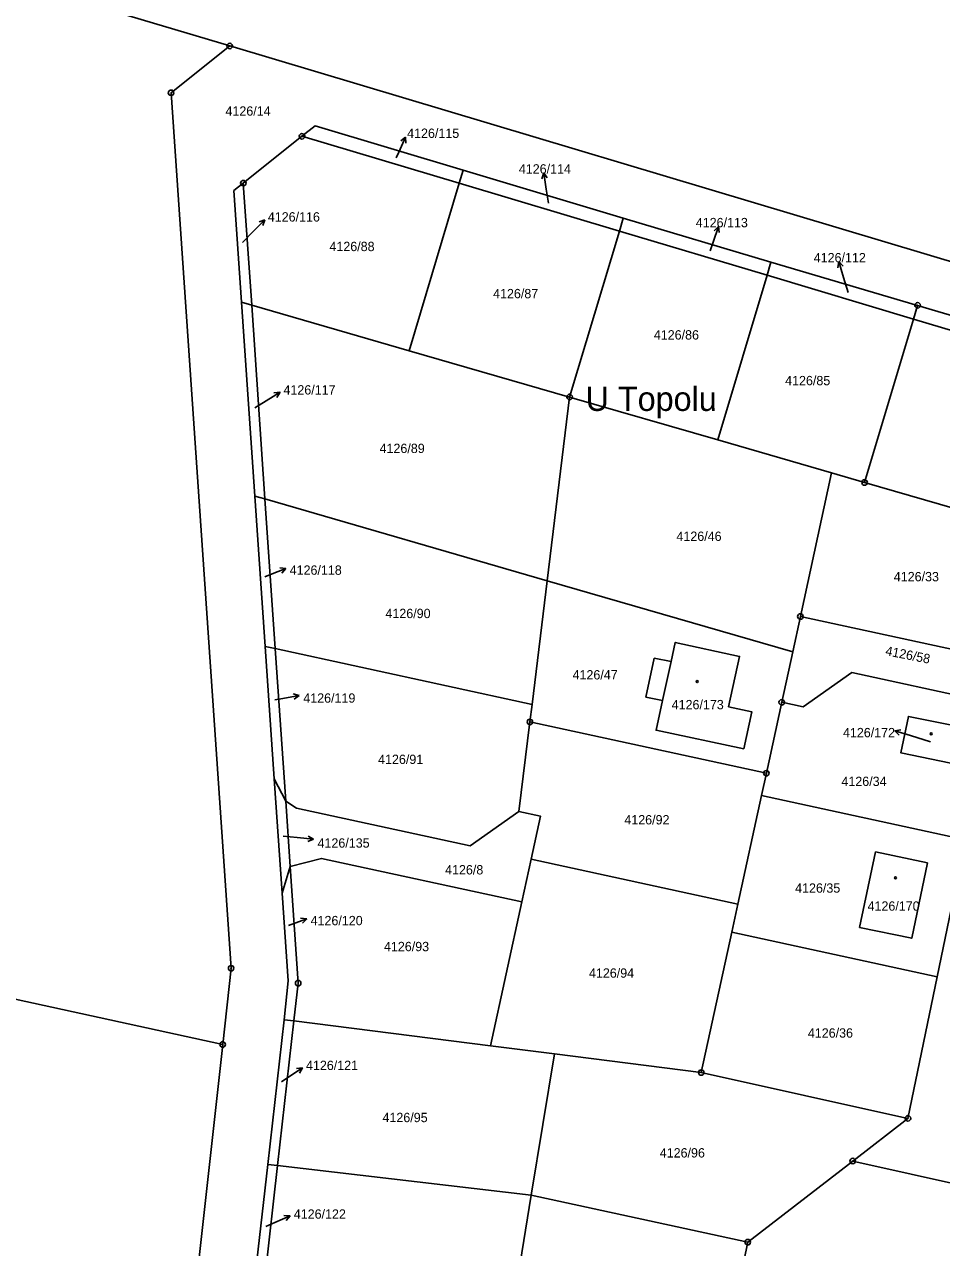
# Model space of a CAD drawing. Extents: x -733394 to -722299, y -1082822 to -1075049.
# Drawn here: x -729467.8 to -729300.8, y -1081269.6 to -1081046.8 of the extents above; entities that cross this region are included whole.
import ezdxf

# ---------------------------------------------------------------- set-up
doc = ezdxf.new("R2010")
doc.units = 0
for name, color, linetype in [('Hranice parcel', 7, 'Continuous'), ('Parcelní čísla', 7, 'Continuous'), ('Pop  PČ popisy', 7, 'Continuous'), ('Vnitřní kresba', 7, 'Continuous'), ('Značky bodu BP', 7, 'Continuous'), ('Značky budov', 7, 'Continuous')]:
    doc.layers.add(name, color=color, linetype=linetype)

msp = doc.modelspace()

# ---------------------------------------------------------------- linework, layer by layer
at = {"layer": 'Hranice parcel'}
for p, q in [((-729480.25, -1081035.81), (-729430.43, -1081050.71)), ((-729430.43, -1081050.71), (-729282.24, -1081095.03)), ((-729427.95, -1081075.7), (-729417.27, -1081067.17)), ((-729388.64, -1081075.73), (-729417.27, -1081067.17)), ((-729387.93, -1081073.34), (-729388.64, -1081075.73)), ((-729387.93, -1081073.34), (-729358.76, -1081082.06)), ((-729427.95, -1081075.7), (-729426.43, -1081097.94)), ((-729388.64, -1081075.73), (-729397.75, -1081106.23)), ((-729359.48, -1081084.46), (-729388.64, -1081075.73)), ((-729358.76, -1081082.06), (-729359.48, -1081084.46)), ((-729358.76, -1081082.06), (-729331.88, -1081090.1)), ((-729359.48, -1081084.46), (-729368.53, -1081114.68)), ((-729332.59, -1081092.5), (-729359.48, -1081084.46)), ((-729331.88, -1081090.1), (-729332.59, -1081092.5)), ((-729331.88, -1081090.1), (-729305.16, -1081097.97)), ((-729332.59, -1081092.5), (-729341.57, -1081122.49)), ((-729305.91, -1081100.48), (-729332.59, -1081092.5)), ((-729425.85, -1081132.72), (-729428.27, -1081097.41)), ((-729428.27, -1081097.41), (-729426.43, -1081097.94)), ((-729426.43, -1081097.94), (-729424.01, -1081133.25)), ((-729426.43, -1081097.94), (-729397.75, -1081106.23)), ((-729305.16, -1081097.97), (-729305.91, -1081100.48)), ((-729305.16, -1081097.97), (-729286.21, -1081103.64)), ((-729305.91, -1081100.48), (-729314.82, -1081130.25)), ((-729283.78, -1081107.1), (-729305.91, -1081100.48)), ((-729397.75, -1081106.23), (-729368.53, -1081114.68)), ((-729368.53, -1081114.68), (-729372.63, -1081148.14)), ((-729341.57, -1081122.49), (-729368.53, -1081114.68)), ((-729320.82, -1081128.5), (-729341.57, -1081122.49)), ((-729320.82, -1081128.5), (-729326.51, -1081154.66)), ((-729314.82, -1081130.25), (-729320.82, -1081128.5)), ((-729314.82, -1081130.25), (-729284.76, -1081138.99)), ((-729423.97, -1081160.13), (-729425.85, -1081132.72)), ((-729425.85, -1081132.72), (-729424.01, -1081133.25)), ((-729424.01, -1081133.25), (-729372.63, -1081148.14)), ((-729424.01, -1081133.25), (-729422.14, -1081160.52)), ((-729372.63, -1081148.14), (-729375.38, -1081170.68)), ((-729372.63, -1081148.14), (-729327.87, -1081161.11)), ((-729327.87, -1081161.11), (-729326.51, -1081154.66)), ((-729422.32, -1081184.23), (-729423.97, -1081160.13)), ((-729423.97, -1081160.13), (-729422.14, -1081160.52)), ((-729422.14, -1081160.52), (-729375.38, -1081170.68)), ((-729422.14, -1081160.52), (-729420.23, -1081188.29)), ((-729329.91, -1081170.3), (-729327.87, -1081161.11)), ((-729375.38, -1081170.68), (-729375.77, -1081173.87)), ((-729329.91, -1081170.3), (-729332.71, -1081183.22)), ((-729377.77, -1081190.19), (-729375.77, -1081173.87)), ((-729375.77, -1081173.87), (-729332.71, -1081183.22)), ((-729420.89, -1081205.08), (-729422.32, -1081184.23)), ((-729422.32, -1081184.23), (-729420.23, -1081188.29)), ((-729332.71, -1081183.22), (-729333.6, -1081187.27)), ((-729333.6, -1081187.27), (-729337.9, -1081207.05)), ((-729333.6, -1081187.27), (-729296.42, -1081195.36)), ((-729420.23, -1081188.29), (-729419.42, -1081200.21)), ((-729301.58, -1081220.3), (-729296.42, -1081195.36)), ((-729419.42, -1081200.21), (-729420.89, -1081205.08)), ((-729377.26, -1081206.67), (-729375.56, -1081198.86)), ((-729375.56, -1081198.86), (-729337.9, -1081207.05)), ((-729382.96, -1081232.89), (-729377.26, -1081206.67)), ((-729337.9, -1081207.05), (-729339.01, -1081212.17)), ((-729524.54, -1081212.42), (-729431.71, -1081232.65)), ((-729339.01, -1081212.17), (-729344.57, -1081237.76)), ((-729339.01, -1081212.17), (-729301.58, -1081220.3)), ((-729306.92, -1081246.11), (-729301.58, -1081220.3)), ((-729423.51, -1081254.49), (-729420.53, -1081228.13)), ((-729418.74, -1081228.36), (-729421.72, -1081254.7)), ((-729420.53, -1081228.13), (-729418.74, -1081228.36)), ((-729418.74, -1081228.36), (-729382.96, -1081232.89)), ((-729441.15, -1081318.63), (-729431.71, -1081232.65)), ((-729382.96, -1081232.89), (-729371.28, -1081234.37)), ((-729375.53, -1081260.13), (-729371.28, -1081234.37)), ((-729371.28, -1081234.37), (-729344.57, -1081237.76)), ((-729344.57, -1081237.76), (-729306.92, -1081246.11)), ((-729306.92, -1081246.11), (-729316.99, -1081253.89)), ((-729316.99, -1081253.89), (-729336.1, -1081268.67)), ((-729316.99, -1081253.89), (-729291.19, -1081259.68)), ((-729426.54, -1081281.31), (-729423.51, -1081254.49)), ((-729421.72, -1081254.7), (-729424.76, -1081281.6)), ((-729423.51, -1081254.49), (-729421.72, -1081254.7)), ((-729421.72, -1081254.7), (-729375.53, -1081260.13)), ((-729380.26, -1081288.81), (-729375.53, -1081260.13)), ((-729375.53, -1081260.13), (-729336.1, -1081268.67)), ((-729336.1, -1081268.67), (-729341.57, -1081295.08))]:
    msp.add_line(p, q, dxfattribs=at)
for points in [[(-729431.71, -1081232.65), (-729430.18, -1081218.75), (-729441.11, -1081059.24), (-729430.43, -1081050.71)], [(-729417.27, -1081067.17), (-729414.89, -1081065.26), (-729387.93, -1081073.34)], [(-729428.27, -1081097.41), (-729429.66, -1081077.07), (-729427.95, -1081075.7)], [(-729326.51, -1081154.66), (-729292.54, -1081162.04), (-729291.19, -1081162.11), (-729289.44, -1081161.59)], [(-729354.65, -1081169.34), (-729353.13, -1081162.26), (-729350.07, -1081162.87), (-729349.31, -1081159.38), (-729337.59, -1081161.93), (-729339.58, -1081171.11), (-729335.38, -1081172.01), (-729336.84, -1081178.76), (-729352.8, -1081175.39), (-729351.62, -1081169.98), (-729354.65, -1081169.34)], [(-729291.53, -1081171.72), (-729292.74, -1081170.6), (-729294.24, -1081169.86), (-729317.15, -1081164.88), (-729326, -1081171.14), (-729329.91, -1081170.3)], [(-729297.74, -1081174.73), (-729299.13, -1081181.4), (-729308.22, -1081179.52), (-729306.85, -1081172.86), (-729297.74, -1081174.73)], [(-729377.77, -1081190.19), (-729386.62, -1081196.45), (-729418.28, -1081189.57), (-729420.23, -1081188.29)], [(-729375.56, -1081198.86), (-729373.86, -1081191.04), (-729377.77, -1081190.19)], [(-729312.86, -1081197.57), (-729303.38, -1081199.56), (-729306.24, -1081213.3), (-729315.74, -1081211.33), (-729312.86, -1081197.57)], [(-729419.42, -1081200.21), (-729413.74, -1081198.75), (-729377.26, -1081206.67)], [(-729419.42, -1081200.21), (-729417.96, -1081221.47), (-729418.74, -1081228.36)], [(-729420.53, -1081228.13), (-729419.79, -1081221.06), (-729420.89, -1081205.08)]]:
    msp.add_lwpolyline(points, dxfattribs=at)
at = {"layer": 'Pop  PČ popisy'}
for p, q in [((-729399.63, -1081070.04), (-729398.41, -1081067.3)), ((-729398.41, -1081067.3), (-729399.27, -1081068.01)), ((-729398.41, -1081067.3), (-729398.36, -1081068.42)), ((-729400.1, -1081071.11), (-729399.63, -1081070.04)), ((-729373.26, -1081073.85), (-729373.6, -1081074.91)), ((-729372.79, -1081076.81), (-729373.26, -1081073.85)), ((-729373.26, -1081073.85), (-729372.61, -1081074.76)), ((-729372.37, -1081079.34), (-729372.79, -1081076.81)), ((-729426.14, -1081084.5), (-729424.02, -1081082.38)), ((-729424.02, -1081082.38), (-729425.08, -1081082.73)), ((-729424.02, -1081082.38), (-729424.37, -1081083.44)), ((-729428.13, -1081086.5), (-729426.14, -1081084.5)), ((-729342.42, -1081086.44), (-729341.44, -1081083.6)), ((-729341.44, -1081083.6), (-729342.24, -1081084.39)), ((-729341.44, -1081083.6), (-729341.3, -1081084.71)), ((-729342.96, -1081088.02), (-729342.42, -1081086.44)), ((-729319.52, -1081090.01), (-729319.7, -1081091.11)), ((-729318.64, -1081092.88), (-729319.52, -1081090.01)), ((-729319.52, -1081090.01), (-729318.75, -1081090.82)), ((-729317.82, -1081095.64), (-729318.64, -1081092.88)), ((-729425.85, -1081116.66), (-729423.81, -1081115.37)), ((-729423.81, -1081115.37), (-729421.27, -1081113.78)), ((-729421.27, -1081113.78), (-729422.38, -1081113.89)), ((-729421.27, -1081113.78), (-729421.85, -1081114.74)), ((-729424.02, -1081147.44), (-729423, -1081147.03)), ((-729423, -1081147.03), (-729420.22, -1081145.91)), ((-729420.22, -1081145.91), (-729421.33, -1081145.82)), ((-729420.22, -1081145.91), (-729420.96, -1081146.75)), ((-729420.73, -1081169.59), (-729417.78, -1081169.07)), ((-729417.78, -1081169.07), (-729418.85, -1081168.75)), ((-729417.78, -1081169.07), (-729418.67, -1081169.74)), ((-729422.19, -1081169.84), (-729420.73, -1081169.59)), ((-729309.31, -1081175.49), (-729308.21, -1081175.31)), ((-729306.44, -1081176.37), (-729309.31, -1081175.49)), ((-729309.31, -1081175.49), (-729308.5, -1081176.26)), ((-729302.82, -1081177.51), (-729306.44, -1081176.37)), ((-729420.67, -1081194.67), (-729418.16, -1081194.95)), ((-729418.16, -1081194.95), (-729415.18, -1081195.26)), ((-729415.18, -1081195.26), (-729416.22, -1081195.66)), ((-729415.18, -1081195.26), (-729416.12, -1081194.66)), ((-729419.75, -1081210.98), (-729419.22, -1081210.78)), ((-729419.22, -1081210.78), (-729416.4, -1081209.75)), ((-729416.4, -1081209.75), (-729417.51, -1081209.63)), ((-729416.4, -1081209.75), (-729417.17, -1081210.57)), ((-729420.97, -1081239.47), (-729419.64, -1081238.56)), ((-729419.64, -1081238.56), (-729417.15, -1081236.88)), ((-729417.15, -1081236.88), (-729418.26, -1081237.03)), ((-729417.15, -1081236.88), (-729417.7, -1081237.86)), ((-729423.87, -1081265.83), (-729422.19, -1081265.07)), ((-729422.19, -1081265.07), (-729419.45, -1081263.85)), ((-729419.45, -1081263.85), (-729420.57, -1081263.8)), ((-729419.45, -1081263.85), (-729420.16, -1081264.71))]:
    msp.add_line(p, q, dxfattribs=at)
at = {"layer": 'Vnitřní kresba'}
msp.add_line((-729350.07, -1081162.87), (-729351.62, -1081169.98), dxfattribs=at)
at = {"layer": 'Značky bodu BP'}
for centre, radius in [((-729430.43, -1081050.71), 0.5), ((-729430.43, -1081050.71), 0.0303), ((-729441.11, -1081059.24), 0.5), ((-729441.11, -1081059.24), 0.0303), ((-729417.27, -1081067.17), 0.5), ((-729417.27, -1081067.17), 0.0303), ((-729427.95, -1081075.7), 0.5), ((-729427.95, -1081075.7), 0.0303), ((-729305.16, -1081097.97), 0.5), ((-729305.16, -1081097.97), 0.0303), ((-729368.53, -1081114.68), 0.5), ((-729368.53, -1081114.68), 0.0303), ((-729314.82, -1081130.25), 0.5), ((-729314.82, -1081130.25), 0.0303), ((-729326.51, -1081154.66), 0.5), ((-729326.51, -1081154.66), 0.0303), ((-729329.91, -1081170.3), 0.5), ((-729329.91, -1081170.3), 0.0303), ((-729375.77, -1081173.87), 0.5), ((-729375.77, -1081173.87), 0.0303), ((-729332.71, -1081183.22), 0.5), ((-729332.71, -1081183.22), 0.0303), ((-729430.18, -1081218.75), 0.5), ((-729430.18, -1081218.75), 0.0303), ((-729417.96, -1081221.47), 0.5), ((-729417.96, -1081221.47), 0.0303), ((-729431.71, -1081232.65), 0.5), ((-729431.71, -1081232.65), 0.0303), ((-729344.57, -1081237.76), 0.5), ((-729344.57, -1081237.76), 0.0303), ((-729306.92, -1081246.11), 0.5), ((-729306.92, -1081246.11), 0.0303), ((-729316.99, -1081253.89), 0.5), ((-729316.99, -1081253.89), 0.0303), ((-729336.1, -1081268.67), 0.5), ((-729336.1, -1081268.67), 0.0303)]:
    msp.add_circle(centre, radius, dxfattribs=at)
at = {"layer": 'Značky budov'}
for centre in [(-729345.3, -1081166.53), (-729302.7, -1081176.05), (-729309.2, -1081202.29)]:
    msp.add_circle(centre, 0.175, dxfattribs=at)

# ---------------------------------------------------------------- texts
at = {"layer": 'Parcelní čísla'}
for s, p in [('4126/14', (-729431.2, -1081063.41)), ('4126/115', (-729398.12, -1081067.46)), ('4126/114', (-729377.78, -1081073.96)), ('4126/116', (-729423.49, -1081082.7)), ('4126/113', (-729345.56, -1081083.74)), ('4126/88', (-729412.27, -1081088.09)), ('4126/112', (-729324.08, -1081090.13)), ('4126/87', (-729382.47, -1081096.68)), ('4126/86', (-729353.2, -1081104.2)), ('4126/85', (-729329.29, -1081112.53)), ('4126/117', (-729420.64, -1081114.22)), ('4126/89', (-729403.14, -1081124.88)), ('4126/46', (-729349.08, -1081140.89)), ('4126/118', (-729419.51, -1081147.06)), ('4126/33', (-729309.5, -1081148.25)), ('4126/90', (-729402.07, -1081154.96)), ('4126/47', (-729368, -1081166.14)), ('4126/119', (-729417.03, -1081170.37)), ('4126/173', (-729349.95, -1081171.57)), ('4126/172', (-729318.76, -1081176.67)), ('4126/91', (-729403.41, -1081181.54)), ('4126/34', (-729319.04, -1081185.55)), ('4126/92', (-729358.57, -1081192.55)), ('4126/135', (-729414.44, -1081196.78)), ('4126/8', (-729391.21, -1081201.66)), ('4126/35', (-729327.47, -1081204.99)), ('4126/170', (-729314.28, -1081208.27)), ('4126/120', (-729415.7, -1081210.92)), ('4126/93', (-729402.34, -1081215.65)), ('4126/94', (-729365.01, -1081220.48)), ('4126/36', (-729325.15, -1081231.4)), ('4126/121', (-729416.54, -1081237.3)), ('4126/95', (-729402.61, -1081246.8)), ('4126/96', (-729352.12, -1081253.24)), ('4126/122', (-729418.76, -1081264.39))]:
    msp.add_text(s, height=1.7, dxfattribs=at).set_placement(p)
msp.add_text('4126/58', height=1.7, rotation=349, dxfattribs=at).set_placement((-729311.13, -1081161.7))
at = {"layer": 'Pop  PČ popisy'}
msp.add_text('U Topolu', height=4.4, dxfattribs=at).set_placement((-729365.62, -1081117.21))

doc.saveas('drawing.dxf')
